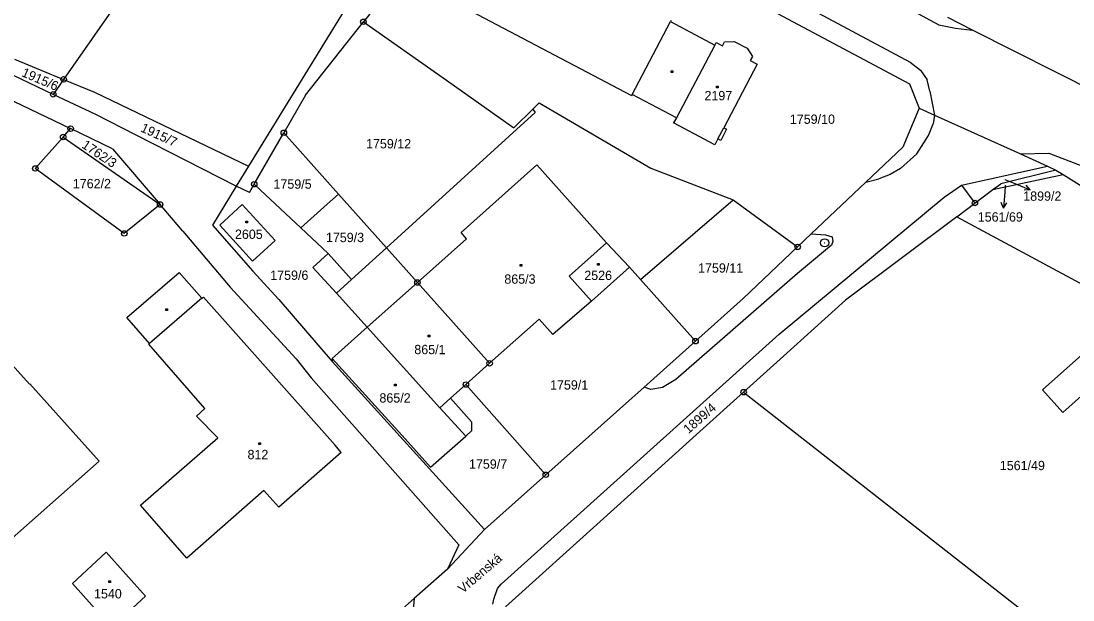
# Model space of a CAD drawing. Extents: x -795483 to -789093, y -1112258 to -1108741.
# Drawn here: x -793065.6 to -792873.8, y -1110425.4 to -1110319.8 of the extents above; entities that cross this region are included whole.
import ezdxf

# ---------------------------------------------------------------- set-up
doc = ezdxf.new("R2010")
doc.units = 0
for name, color, linetype in [('Komunikace', 7, 'Continuous'), ('Vrstva 1', 7, 'Continuous'), ('Vrstva 14', 7, 'Continuous'), ('Vrstva 15', 7, 'Continuous'), ('Vrstva 16', 7, 'Continuous'), ('Vrstva 2', 7, 'Continuous'), ('Vrstva 25', 7, 'Continuous'), ('Vrstva 28', 7, 'Continuous'), ('Vrstva 38', 7, 'Continuous')]:
    doc.layers.add(name, color=color, linetype=linetype)

msp = doc.modelspace()

# ---------------------------------------------------------------- linework, layer by layer
at = {"layer": 'Komunikace'}
for p, q in [((-792886.15, -1110349.84), (-792886.24, -1110350.96)), ((-792886.23, -1110348.71), (-792884.4, -1110349.46))]:
    msp.add_line(p, q, dxfattribs=at)
at = {"layer": 'Vrstva 1'}
for p, q in [((-793023.25, -1110280.98), (-793057.79, -1110330.46)), ((-792987.4, -1110286.52), (-792903.63, -1110331.24)), ((-792994.31, -1110297.78), (-793024.07, -1110346.28)), ((-792989.43, -1110302.54), (-793003.15, -1110319.95)), ((-792994.51, -1110312.09), (-792954.31, -1110333.42)), ((-792947.08, -1110319.7), (-792947.2, -1110319.92)), ((-792892.13, -1110321.45), (-792896.6, -1110319.19)), ((-793013.69, -1110333.32), (-793003.15, -1110319.95)), ((-793003.15, -1110319.95), (-792988.61, -1110330.18)), ((-792947.2, -1110319.92), (-792939.1, -1110324.21)), ((-792866.5, -1110334.41), (-792892.13, -1110321.45)), ((-792937.71, -1110324.35), (-792937.31, -1110323.58)), ((-792937.31, -1110323.58), (-792935.56, -1110323.52)), ((-792935.56, -1110323.52), (-792933.21, -1110324.78)), ((-793059.69, -1110333.19), (-793078.3, -1110324.32)), ((-792939.1, -1110324.21), (-792946.1, -1110337.48)), ((-792939.1, -1110324.21), (-792938.85, -1110323.74)), ((-792938.85, -1110323.74), (-792937.71, -1110324.35)), ((-792933.21, -1110324.78), (-792932.25, -1110326.3)), ((-793066.77, -1110326.74), (-793057.79, -1110330.46)), ((-792932.25, -1110326.3), (-792932.64, -1110327.04)), ((-792932.64, -1110327.04), (-792931.38, -1110327.71)), ((-792931.38, -1110327.71), (-792937.48, -1110339.27)), ((-793075.53, -1110330.36), (-793056.52, -1110339.44)), ((-793057.79, -1110330.46), (-793059.69, -1110333.19)), ((-793057.79, -1110330.46), (-793052.17, -1110332.79)), ((-792988.61, -1110330.18), (-792987.99, -1110330.62)), ((-792987.99, -1110330.62), (-792975.72, -1110339.28)), ((-792903.63, -1110331.24), (-792901.83, -1110335.69)), ((-793051.94, -1110336.88), (-793059.69, -1110333.19)), ((-793052.17, -1110332.79), (-793024.07, -1110346.28)), ((-792954.19, -1110333.19), (-792954.31, -1110333.42)), ((-792946.1, -1110337.48), (-792954.19, -1110333.19)), ((-793013.69, -1110333.32), (-793017.65, -1110340.2)), ((-792972.26, -1110335.88), (-792971.12, -1110334.76)), ((-792971.12, -1110334.76), (-792950.79, -1110346.67)), ((-793044.54, -1110340.65), (-793051.94, -1110336.88)), ((-792971.84, -1110336.5), (-792998.96, -1110361.17)), ((-792975.72, -1110339.28), (-792972.26, -1110335.88)), ((-792972.26, -1110335.88), (-792971.84, -1110336.5)), ((-792901.83, -1110335.69), (-792904.82, -1110342.81)), ((-792901.83, -1110335.69), (-792899.03, -1110336.96)), ((-792899.03, -1110336.96), (-792883.39, -1110344.07)), ((-792946.1, -1110337.48), (-792946.6, -1110338.41)), ((-792939.12, -1110342.38), (-792946.6, -1110338.41)), ((-793057.88, -1110340.97), (-793056.52, -1110339.44)), ((-793048.87, -1110343.11), (-793056.52, -1110339.44)), ((-793026.32, -1110349.95), (-793044.54, -1110340.65)), ((-793023.05, -1110349.58), (-793017.65, -1110340.2)), ((-793017.65, -1110340.2), (-793007.68, -1110351.39)), ((-792936.95, -1110339.56), (-792938.03, -1110341.61)), ((-792937.48, -1110339.27), (-792936.95, -1110339.56)), ((-793062.95, -1110346.71), (-793057.88, -1110340.97)), ((-793057.88, -1110340.97), (-793040.2, -1110353.28)), ((-792938.56, -1110341.32), (-792939.12, -1110342.38)), ((-792938.03, -1110341.61), (-792938.56, -1110341.32)), ((-792904.82, -1110342.81), (-792911.57, -1110349.22)), ((-793048.87, -1110343.11), (-793040.2, -1110353.28)), ((-792883.39, -1110344.07), (-792878.48, -1110346.3)), ((-793024.07, -1110346.28), (-793026.32, -1110349.95)), ((-792950.79, -1110346.67), (-792935.75, -1110352.41)), ((-792894.13, -1110349.76), (-792878.48, -1110346.3)), ((-792878.48, -1110346.3), (-792876.96, -1110346.99)), ((-793046.74, -1110358.57), (-793062.95, -1110346.71)), ((-792888.4, -1110350.55), (-792875.63, -1110347.82)), ((-792876.96, -1110346.99), (-792886.99, -1110349.49)), ((-792876.96, -1110346.99), (-792875.63, -1110347.82)), ((-792875.63, -1110347.82), (-792828.35, -1110377.47)), ((-793026.32, -1110349.95), (-793030.68, -1110357.06)), ((-793023.92, -1110351.09), (-793026.32, -1110349.95)), ((-793023.92, -1110351.09), (-793023.05, -1110349.58)), ((-793023.05, -1110349.58), (-793021.94, -1110350.62)), ((-792911.57, -1110349.22), (-792921.52, -1110358.66)), ((-792897.29, -1110351.97), (-792894.13, -1110349.76)), ((-792894.13, -1110349.76), (-792891.69, -1110353.02)), ((-792888.4, -1110350.55), (-792886.99, -1110349.49)), ((-793014.56, -1110357.57), (-793021.94, -1110350.62)), ((-793009.73, -1110353.2), (-793007.68, -1110351.39)), ((-793007.68, -1110351.39), (-792998.96, -1110361.17)), ((-792952.67, -1110366.95), (-792935.75, -1110352.41)), ((-792935.75, -1110352.41), (-792924, -1110361.02)), ((-792927.34, -1110376.92), (-792897.29, -1110351.97)), ((-792891.69, -1110353.02), (-792888.4, -1110350.55)), ((-793040.2, -1110353.28), (-793046.74, -1110358.57)), ((-793036.09, -1110358.12), (-793040.2, -1110353.28)), ((-793029.33, -1110357.05), (-793025.23, -1110353.31)), ((-793025.23, -1110353.31), (-793019.25, -1110359.85)), ((-793014.56, -1110357.57), (-793009.73, -1110353.2)), ((-792895.01, -1110355.52), (-792891.69, -1110353.02)), ((-792895.01, -1110355.52), (-792915.28, -1110370.76)), ((-792895.01, -1110355.52), (-792863.24, -1110372.65)), ((-793036.09, -1110358.12), (-793027.41, -1110368.38)), ((-793030.68, -1110357.06), (-793023.29, -1110365.47)), ((-793023.34, -1110363.6), (-793029.33, -1110357.05)), ((-793009.59, -1110362.25), (-793014.56, -1110357.57)), ((-793019.25, -1110359.85), (-793023.34, -1110363.6)), ((-792921.52, -1110358.66), (-792924, -1110361.02)), ((-793005.31, -1110366.95), (-792998.96, -1110361.17)), ((-792998.96, -1110361.17), (-792993.3, -1110367.51)), ((-792958.83, -1110360.28), (-792965.66, -1110366.34)), ((-792954.67, -1110364.71), (-792958.83, -1110360.28)), ((-792933.93, -1110370.45), (-792924, -1110361.02)), ((-793005.31, -1110366.95), (-793009.59, -1110362.25)), ((-793046.27, -1110373.87), (-793036.76, -1110365.68)), ((-793036.76, -1110365.68), (-793032.58, -1110370.4)), ((-793023.29, -1110365.47), (-793018.57, -1110370.6)), ((-792961.6, -1110370.92), (-792954.67, -1110364.71)), ((-792954.67, -1110364.71), (-792952.67, -1110366.95)), ((-793008.08, -1110369.45), (-793005.31, -1110366.95)), ((-792980.15, -1110382.26), (-792993.3, -1110367.51)), ((-792965.66, -1110366.34), (-792961.6, -1110370.92)), ((-792952.67, -1110366.95), (-792942.62, -1110378.22)), ((-793027.41, -1110368.38), (-793015.42, -1110381.46)), ((-793008.08, -1110369.45), (-793002.46, -1110375.69)), ((-793032.58, -1110370.4), (-793032.32, -1110370.16)), ((-793032.32, -1110370.16), (-793021.98, -1110381.82)), ((-793018.57, -1110370.6), (-793008.83, -1110381.93)), ((-792961.6, -1110370.92), (-792968.62, -1110377.02)), ((-792933.93, -1110370.45), (-792942.62, -1110378.22)), ((-792915.28, -1110370.76), (-792926.6, -1110380.98)), ((-793075.42, -1110373.35), (-793064.04, -1110386.08)), ((-793042.14, -1110378.63), (-793046.27, -1110373.87)), ((-792971.13, -1110374.19), (-792980.15, -1110382.26)), ((-792968.62, -1110377.02), (-792971.13, -1110374.19)), ((-793002.46, -1110375.69), (-793008.82, -1110381.37)), ((-792989.2, -1110390.35), (-793002.46, -1110375.69)), ((-792978.01, -1110422.55), (-792927.34, -1110376.92)), ((-793042.29, -1110378.76), (-793042.14, -1110378.63)), ((-793032.08, -1110390.49), (-793042.29, -1110378.76)), ((-792952, -1110386.59), (-792942.62, -1110378.22)), ((-792926.6, -1110380.98), (-792930.22, -1110384.25)), ((-793008.32, -1110397.22), (-793021.98, -1110381.82)), ((-793015.42, -1110381.46), (-793012.67, -1110384.89)), ((-793008.82, -1110381.37), (-793008.83, -1110381.93)), ((-793008.83, -1110381.93), (-792981.09, -1110412.57)), ((-792995.56, -1110396.05), (-793008.82, -1110381.37)), ((-792980.15, -1110382.26), (-792984.47, -1110386.13)), ((-793012.67, -1110384.89), (-792985.75, -1110415.38)), ((-792930.22, -1110384.25), (-792933.85, -1110387.52)), ((-793064.04, -1110386.08), (-793063.93, -1110385.98)), ((-793063.93, -1110385.98), (-793051.3, -1110400.1)), ((-792984.47, -1110386.13), (-792987.26, -1110388.62)), ((-792969.91, -1110402.59), (-792984.47, -1110386.13)), ((-792952, -1110386.59), (-792969.91, -1110402.59)), ((-792987.26, -1110388.62), (-792989.2, -1110390.35)), ((-792983.37, -1110392.97), (-792987.26, -1110388.62)), ((-792933.85, -1110387.52), (-792941.81, -1110394.7)), ((-792933.85, -1110387.52), (-792881.05, -1110428.9)), ((-793033.58, -1110391.9), (-793032.08, -1110390.49)), ((-793029.69, -1110395.87), (-793033.58, -1110391.9)), ((-792984.51, -1110395.53), (-792983.36, -1110394.54)), ((-792983.36, -1110394.54), (-792983.37, -1110392.97)), ((-793043.8, -1110408.14), (-793029.69, -1110395.87)), ((-792990.92, -1110401.18), (-792995.56, -1110396.05)), ((-792990.92, -1110401.18), (-792984.51, -1110395.53)), ((-792941.81, -1110394.7), (-792951.31, -1110403.27)), ((-793007.18, -1110398.5), (-793008.32, -1110397.22)), ((-793051.3, -1110400.1), (-793089.67, -1110434.02)), ((-793007.18, -1110398.5), (-793018.55, -1110408.52)), ((-792981.09, -1110412.57), (-792969.91, -1110402.59)), ((-792951.31, -1110403.27), (-792969.91, -1110420.05)), ((-793021.29, -1110405.44), (-793035.33, -1110417.8)), ((-793018.55, -1110408.52), (-793021.29, -1110405.44)), ((-793035.33, -1110417.8), (-793043.8, -1110408.14)), ((-792981.09, -1110412.57), (-792987.8, -1110419.84)), ((-792985.75, -1110415.38), (-792987.8, -1110419.84)), ((-793056.2, -1110422.4), (-793050.01, -1110416.7)), ((-793050.01, -1110416.7), (-793042.85, -1110424.71)), ((-792987.8, -1110419.84), (-792993.89, -1110425.17)), ((-792969.91, -1110420.05), (-792977.25, -1110426.67)), ((-793049.03, -1110430.42), (-793056.2, -1110422.4)), ((-792979.37, -1110425.29), (-792978.71, -1110423.37)), ((-792978.71, -1110423.37), (-792978.01, -1110422.55)), ((-792993.89, -1110425.17), (-793058.14, -1110481.4)), ((-793042.85, -1110424.71), (-793049.03, -1110430.42)), ((-792979.56, -1110426.21), (-792979.37, -1110425.29))]:
    msp.add_line(p, q, dxfattribs=at)
at = {"layer": 'Vrstva 16'}
for p, q in [((-792884.4, -1110349.46), (-792881.63, -1110350.61)), ((-792881.63, -1110350.61), (-792882.36, -1110349.76)), ((-792886.24, -1110350.96), (-792886.48, -1110353.95)), ((-792881.63, -1110350.61), (-792882.74, -1110350.69)), ((-792886.48, -1110353.95), (-792886.9, -1110352.91)), ((-792886.48, -1110353.95), (-792885.9, -1110352.99))]:
    msp.add_line(p, q, dxfattribs=at)
at = {"layer": 'Vrstva 2'}
for p, q in [((-792944.81, -1110305.21), (-792903.48, -1110327.29)), ((-792922.09, -1110307.54), (-792898.28, -1110320.5)), ((-792954.19, -1110333.19), (-792947.2, -1110319.92)), ((-792898.28, -1110320.5), (-792895.24, -1110321.1)), ((-792895.24, -1110321.1), (-792892.13, -1110321.45)), ((-792903.48, -1110327.29), (-792901.62, -1110328.79)), ((-792901.62, -1110328.79), (-792900.4, -1110330.57)), ((-792899.92, -1110332.59), (-792900.4, -1110330.57)), ((-792899.92, -1110332.59), (-792899.03, -1110336.96)), ((-792899.03, -1110336.96), (-792899.3, -1110338.59)), ((-792900.13, -1110340.7), (-792899.3, -1110338.59)), ((-792938.56, -1110341.32), (-792937.48, -1110339.27)), ((-792902.3, -1110344.03), (-792900.13, -1110340.7)), ((-792902.3, -1110344.03), (-792905.24, -1110346.73)), ((-792883.39, -1110344.07), (-792878.21, -1110343.89)), ((-792878.21, -1110343.89), (-792872.19, -1110346.22)), ((-792985.35, -1110358.4), (-792971.53, -1110346.06)), ((-792971.53, -1110346.06), (-792958.83, -1110360.28)), ((-792911.57, -1110349.22), (-792909.19, -1110348.6)), ((-792907.11, -1110347.82), (-792909.19, -1110348.6)), ((-792905.24, -1110346.73), (-792907.11, -1110347.82)), ((-792993.3, -1110367.51), (-792984.35, -1110359.52)), ((-792984.35, -1110359.52), (-792985.35, -1110358.4)), ((-792921.52, -1110358.66), (-792918.91, -1110358.8)), ((-792918.91, -1110358.8), (-792917.72, -1110359.21)), ((-792917.61, -1110360.04), (-792917.84, -1110360.7)), ((-792917.72, -1110359.21), (-792917.61, -1110360.04)), ((-792917.84, -1110360.7), (-792924.03, -1110365.89)), ((-793009.59, -1110362.25), (-793012.35, -1110364.75)), ((-793012.35, -1110364.75), (-793008.08, -1110369.45)), ((-792993.3, -1110367.51), (-793002.46, -1110375.69)), ((-792924.03, -1110365.89), (-792946.22, -1110385.22)), ((-793032.58, -1110370.4), (-793042.14, -1110378.63)), ((-792879.35, -1110387.09), (-792865.76, -1110374.91)), ((-792862.07, -1110379.05), (-792875.67, -1110391.22)), ((-792950.79, -1110387.06), (-792952, -1110386.59)), ((-792948.65, -1110386.7), (-792950.79, -1110387.06)), ((-792946.22, -1110385.22), (-792948.65, -1110386.7)), ((-792875.67, -1110391.22), (-792879.35, -1110387.09)), ((-792989.2, -1110390.35), (-792984.51, -1110395.53)), ((-792993.89, -1110425.17), (-792994.08, -1110427.17))]:
    msp.add_line(p, q, dxfattribs=at)
at = {"layer": 'Vrstva 25'}
for p, q in [((-792947.07, -1110328.92), (-792946.77, -1110328.92)), ((-792947.07, -1110329.22), (-792947.07, -1110328.92)), ((-792946.77, -1110329.22), (-792947.07, -1110329.22)), ((-792946.77, -1110328.92), (-792946.77, -1110329.22)), ((-792938.77, -1110331.67), (-792938.47, -1110331.67)), ((-792938.77, -1110331.97), (-792938.77, -1110331.67)), ((-792938.47, -1110331.97), (-792938.77, -1110331.97)), ((-792938.47, -1110331.67), (-792938.47, -1110331.97)), ((-793024.58, -1110356.34), (-793024.28, -1110356.34)), ((-793024.58, -1110356.64), (-793024.58, -1110356.34)), ((-793024.28, -1110356.64), (-793024.58, -1110356.64)), ((-793024.28, -1110356.34), (-793024.28, -1110356.64)), ((-792974.6, -1110364.24), (-792974.3, -1110364.24)), ((-792974.6, -1110364.54), (-792974.6, -1110364.24)), ((-792974.3, -1110364.54), (-792974.6, -1110364.54)), ((-792974.3, -1110364.24), (-792974.3, -1110364.54)), ((-792960.46, -1110364.06), (-792960.16, -1110364.06)), ((-792960.46, -1110364.36), (-792960.46, -1110364.06)), ((-792960.16, -1110364.36), (-792960.46, -1110364.36)), ((-792960.16, -1110364.06), (-792960.16, -1110364.36)), ((-793039.18, -1110372.31), (-793038.88, -1110372.31)), ((-793039.18, -1110372.61), (-793039.18, -1110372.31)), ((-793038.88, -1110372.61), (-793039.18, -1110372.61)), ((-793038.88, -1110372.31), (-793038.88, -1110372.61)), ((-792991.37, -1110377.14), (-792991.07, -1110377.14)), ((-792991.37, -1110377.44), (-792991.37, -1110377.14)), ((-792991.07, -1110377.14), (-792991.07, -1110377.44)), ((-792991.07, -1110377.44), (-792991.37, -1110377.44)), ((-792997.5, -1110386.05), (-792997.2, -1110386.05)), ((-792997.5, -1110386.35), (-792997.5, -1110386.05)), ((-792997.2, -1110386.35), (-792997.5, -1110386.35)), ((-792997.2, -1110386.05), (-792997.2, -1110386.35)), ((-793022.2, -1110396.75), (-793021.9, -1110396.75)), ((-793022.2, -1110397.05), (-793022.2, -1110396.75)), ((-793021.9, -1110397.05), (-793022.2, -1110397.05)), ((-793021.9, -1110396.75), (-793021.9, -1110397.05)), ((-793049.55, -1110421.93), (-793049.25, -1110421.93)), ((-793049.55, -1110422.23), (-793049.55, -1110421.93)), ((-793049.25, -1110422.23), (-793049.55, -1110422.23)), ((-793049.25, -1110421.93), (-793049.25, -1110422.23))]:
    msp.add_line(p, q, dxfattribs=at)
at = {"layer": 'Vrstva 28'}
for centre, radius in [((-793003.15, -1110319.95), 0.5), ((-793003.15, -1110319.95), 0.01), ((-793057.79, -1110330.46), 0.5), ((-793057.79, -1110330.46), 0.01), ((-793059.69, -1110333.19), 0.5), ((-793059.69, -1110333.19), 0.01), ((-793056.52, -1110339.44), 0.5), ((-793057.88, -1110340.97), 0.5), ((-793056.52, -1110339.44), 0.01), ((-793017.65, -1110340.2), 0.5), ((-793017.65, -1110340.2), 0.01), ((-793057.88, -1110340.97), 0.01), ((-793062.95, -1110346.71), 0.5), ((-793062.95, -1110346.71), 0.01), ((-793023.05, -1110349.58), 0.5), ((-793023.05, -1110349.58), 0.01), ((-793040.2, -1110353.28), 0.5), ((-793040.2, -1110353.28), 0.01), ((-792891.69, -1110353.02), 0.5), ((-792891.69, -1110353.02), 0.01), ((-793046.74, -1110358.57), 0.5), ((-793046.74, -1110358.57), 0.01), ((-792919.08, -1110360.27), 0.75), ((-792924, -1110361.02), 0.5), ((-792924, -1110361.02), 0.01), ((-792919.08, -1110360.27), 0.01), ((-792993.3, -1110367.51), 0.5), ((-792993.3, -1110367.51), 0.01), ((-792942.62, -1110378.22), 0.5), ((-792942.62, -1110378.22), 0.01), ((-792980.15, -1110382.26), 0.5), ((-792980.15, -1110382.26), 0.01), ((-792984.47, -1110386.13), 0.5), ((-792984.47, -1110386.13), 0.01), ((-792933.85, -1110387.52), 0.5), ((-792933.85, -1110387.52), 0.01), ((-792969.91, -1110402.59), 0.5), ((-792969.91, -1110402.59), 0.01)]:
    msp.add_circle(centre, radius, dxfattribs=at)

# ---------------------------------------------------------------- texts
at = {"layer": 'Vrstva 14'}
for s, rotation, p in [('1915/6', 336.6119, (-793065.59, -1110329.82)), ('1915/7', 335.2424, (-793043.9, -1110339.9)), ('1762/3', 326.3099, (-793054.63, -1110342.81)), ('1899/4', 41.3322, (-792943.92, -1110395.21))]:
    msp.add_text(s, height=1.7, rotation=rotation, dxfattribs=at).set_placement(p)
for s, height, p in [('1759/10', 1.7, (-792925.42, -1110338.57)), ('1759/12', 1.7, (-793002.67, -1110343.05)), ('1762/2', 1.7, (-793056.11, -1110350.32)), ('1899/2', 0.1, (-792886.46, -1110348.71)), ('1759/5', 1.7, (-793019.54, -1110350.41)), ('1561/69', 0.1, (-792886.42, -1110349.84)), ('1759/3', 1.7, (-793009.98, -1110360.15)), ('1759/11', 1.7, (-792942.15, -1110365.72)), ('1759/6', 1.7, (-793020.13, -1110367.03)), ('1759/1', 1.7, (-792969.13, -1110387.05)), ('1759/7', 1.7, (-792983.9, -1110401.49)), ('1561/49', 1.7, (-792887.15, -1110401.75))]:
    msp.add_text(s, height=height, dxfattribs=at).set_placement(p)
at = {"layer": 'Vrstva 15'}
for s, p in [('2197', (-792940.98, -1110334.27)), ('2605', (-793026.56, -1110359.56)), ('2526', (-792962.89, -1110367.06)), ('865/3', (-792977.46, -1110367.74)), ('865/1', (-792993.87, -1110380.59)), ('865/2', (-793000.23, -1110389.42)), ('812', (-793024.27, -1110399.75)), ('1540', (-793052.25, -1110425.15))]:
    msp.add_text(s, height=1.7, dxfattribs=at).set_placement(p)
at = {"layer": 'Vrstva 16'}
for s, p in [('1899/2', (-792882.88, -1110352.6)), ('1561/69', (-792891.17, -1110356.4))]:
    msp.add_text(s, height=1.7, dxfattribs=at).set_placement(p)
at = {"layer": 'Vrstva 38'}
msp.add_text('Vrbenská', height=1.7, rotation=40.4815, dxfattribs=at).set_placement((-792985.02, -1110424.32))

doc.saveas('drawing.dxf')
